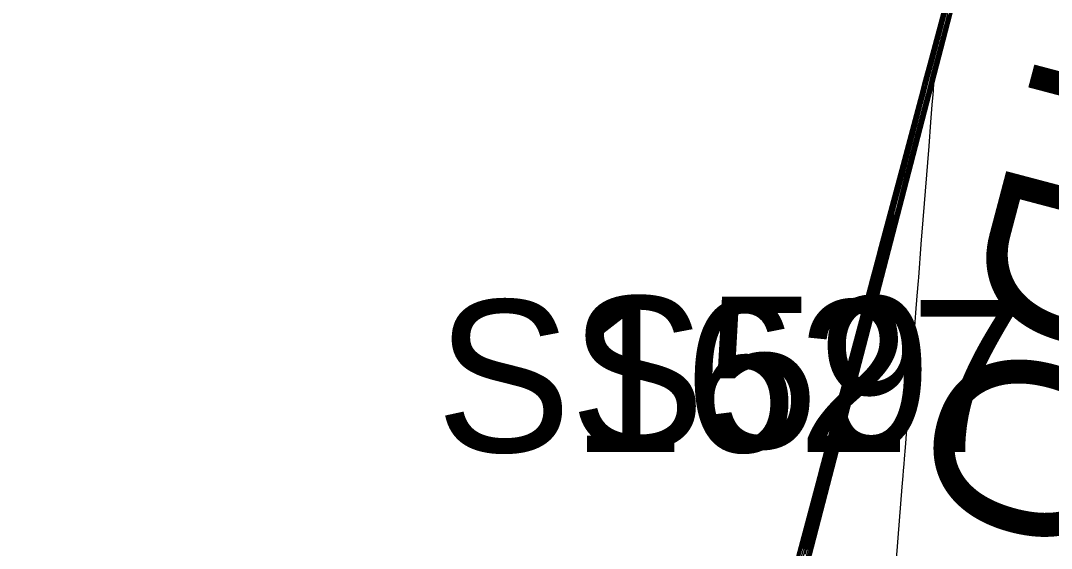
# Model space of a CAD drawing. Extents: x 1724534 to 1727318, y 657156 to 660047.
# Drawn here: x 1725458.4 to 1725485.54, y 659234.42 to 659248.32 of the extents above; entities that cross this region are included whole.
import ezdxf

# ---------------------------------------------------------------- set-up
doc = ezdxf.new("R2010")
doc.units = 0
for name, color, linetype in [('SURVEY - CONTOURS - Index with Text', 7, 'Continuous'), ('SURVEY - CONTOURS - Intermediate with optional Text', 7, 'Continuous'), ('SURVEY - DTM - Breaklines', 7, 'Continuous'), ('SURVEY - DTM - Breaklines - Points - Numbers', 7, 'Continuous'), ('SURVEY - NON-TRANSPORTATION - Features', 7, 'Continuous'), ('SURVEY - NON-TRANSPORTATION - Features - Points - Numbers', 7, 'Continuous'), ('SURVEY - UTILITIES - Poles and Miscellaneous with Text', 7, 'Continuous')]:
    doc.layers.add(name, color=color, linetype=linetype)

msp = doc.modelspace()

# ---------------------------------------------------------------- linework, layer by layer
at = {"layer": 'SURVEY - CONTOURS - Index with Text'}
for points in [[(1725482.882, 659248.533), (1725482.743, 659247.998), (1725482.634, 659247.578), (1725482.554, 659247.273), (1725482.504, 659247.082), (1725482.409, 659246.727), (1725482.359, 659246.536), (1725482.279, 659246.229), (1725482.168, 659245.806), (1725482.028, 659245.266), (1725481.616, 659243.673), (1725481.476, 659243.134), (1725481.366, 659242.712), (1725481.287, 659242.408), (1725481.238, 659242.222), (1725481.147, 659241.881), (1725481.097, 659241.694), (1725481.017, 659241.388), (1725480.907, 659240.963), (1725480.766, 659240.42), (1725480.35, 659238.812), (1725480.209, 659238.269), (1725480.099, 659237.846), (1725480.02, 659237.543), (1725479.972, 659237.361), (1725479.885, 659237.034), (1725479.836, 659236.851), (1725479.757, 659236.547), (1725479.646, 659236.12), (1725479.504, 659235.573), (1725479.084, 659233.95)], [(1725478.633, 659233.151), (1725479.03, 659234.638), (1725479.165, 659235.144), (1725479.273, 659235.549), (1725479.353, 659235.852), (1725479.405, 659236.053), (1725479.509, 659236.453), (1725479.562, 659236.657), (1725479.644, 659236.966), (1725479.755, 659237.382), (1725479.894, 659237.905), (1725480.304, 659239.44), (1725480.443, 659239.962), (1725480.554, 659240.378), (1725480.636, 659240.687), (1725480.689, 659240.889), (1725480.792, 659241.287), (1725480.845, 659241.49), (1725480.927, 659241.799), (1725481.038, 659242.216), (1725481.177, 659242.739), (1725481.588, 659244.276), (1725481.727, 659244.799), (1725481.838, 659245.215), (1725481.919, 659245.524), (1725481.972, 659245.726), (1725482.075, 659246.121), (1725482.128, 659246.323), (1725482.176, 659246.508)], [(1725481.402, 659243.209), (1725481.162, 659242.31), (1725481.067, 659241.955), (1725480.972, 659241.594), (1725480.876, 659241.227), (1725480.779, 659240.853), (1725480.519, 659239.851), (1725480.422, 659239.478), (1725480.326, 659239.112), (1725480.232, 659238.753), (1725480.138, 659238.4), (1725479.889, 659237.47), (1725479.796, 659237.117), (1725479.701, 659236.756), (1725479.604, 659236.389), (1725479.507, 659236.013), (1725479.245, 659235.002), (1725479.148, 659234.628), (1725479.053, 659234.265)]]:
    msp.add_lwpolyline(points, dxfattribs=at)
at = {"layer": 'SURVEY - CONTOURS - Intermediate with optional Text'}
for points in [[(1725474.719, 659217.228), (1725474.84, 659217.718), (1725474.974, 659218.253), (1725475.281, 659219.521), (1725475.97, 659222.376), (1725476.141, 659223.061), (1725477.145, 659227.221), (1725477.307, 659227.869), (1725478.311, 659232.038), (1725479.394, 659236.097), (1725479.633, 659237.008), (1725480.678, 659240.929), (1725480.918, 659241.84), (1725481.964, 659245.763), (1725482.202, 659246.673), (1725483.249, 659250.597)], [(1725483.285, 659250.028), (1725482.585, 659247.331), (1725482.509, 659247.036), (1725482.467, 659246.879), (1725482.404, 659246.643), (1725482.285, 659246.189), (1725482.173, 659245.754), (1725482.024, 659245.181), (1725481.58, 659243.467), (1725481.431, 659242.895), (1725481.203, 659242.016), (1725481.144, 659241.795), (1725481.103, 659241.642), (1725481.026, 659241.347), (1725480.316, 659238.604), (1725480.166, 659238.027), (1725480.053, 659237.593), (1725479.978, 659237.302), (1725479.939, 659237.153), (1725479.844, 659236.798), (1725479.768, 659236.505), (1725479.654, 659236.067), (1725479.504, 659235.485), (1725478.788, 659232.724)], [(1725483.278, 659249.944), (1725482.807, 659248.127), (1725482.651, 659247.526), (1725482.537, 659247.083), (1725482.463, 659246.8), (1725482.431, 659246.676), (1725482.399, 659246.558), (1725482.367, 659246.434), (1725482.292, 659246.148), (1725482.177, 659245.702), (1725482.019, 659245.095), (1725481.544, 659243.262), (1725481.387, 659242.656), (1725481.272, 659242.212), (1725481.199, 659241.93), (1725481.168, 659241.811), (1725481.141, 659241.71), (1725481.109, 659241.59), (1725481.036, 659241.306), (1725480.919, 659240.858), (1725480.761, 659240.246), (1725480.282, 659238.396), (1725480.123, 659237.785), (1725480.008, 659237.34), (1725479.935, 659237.06), (1725479.905, 659236.945), (1725479.883, 659236.86), (1725479.853, 659236.745), (1725479.779, 659236.463), (1725479.663, 659236.013), (1725479.503, 659235.397), (1725479.02, 659233.53)], [(1725483.286, 659249.915), (1725482.441, 659246.657), (1725482.43, 659246.505), (1725482.428, 659246.487), (1725482.427, 659246.476), (1725482.427, 659246.471), (1725482.427, 659246.468), (1725482.419, 659246.376), (1725482.398, 659246.103), (1725482.362, 659245.649), (1725482.313, 659245.013), (1725482.161, 659243.075), (1725482.11, 659242.435), (1725482.041, 659241.557), (1725482.034, 659241.47), (1725482.003, 659241.074), (1725481.968, 659240.627), (1725481.92, 659240.015), (1725481.774, 659238.16), (1725481.726, 659237.544), (1725481.69, 659237.085), (1725481.666, 659236.785), (1725481.654, 659236.642), (1725481.641, 659236.473), (1725481.629, 659236.334), (1725481.607, 659236.045), (1725481.386, 659233.245)], [(1725478.634, 659233.341), (1725479.094, 659235.064), (1725479.247, 659235.637), (1725479.361, 659236.063), (1725479.435, 659236.342), (1725479.47, 659236.474), (1725479.51, 659236.629), (1725479.546, 659236.764), (1725479.622, 659237.05), (1725479.739, 659237.489), (1725479.896, 659238.079), (1725480.371, 659239.856), (1725480.528, 659240.446), (1725480.645, 659240.884), (1725480.721, 659241.171), (1725480.757, 659241.305), (1725480.797, 659241.461), (1725480.833, 659241.595), (1725480.909, 659241.882), (1725481.026, 659242.32), (1725481.183, 659242.91), (1725481.657, 659244.687), (1725481.815, 659245.277), (1725481.932, 659245.716), (1725482.008, 659246.002), (1725482.044, 659246.136), (1725482.084, 659246.292), (1725482.119, 659246.427), (1725482.196, 659246.713), (1725482.312, 659247.151), (1725482.47, 659247.742), (1725482.944, 659249.518)], [(1725478.635, 659233.436), (1725479.127, 659235.277), (1725479.405, 659236.32), (1725479.476, 659236.586), (1725479.502, 659236.684), (1725479.511, 659236.717), (1725479.537, 659236.817), (1725479.731, 659237.542), (1725479.897, 659238.166), (1725480.404, 659240.063), (1725480.571, 659240.688), (1725480.691, 659241.137), (1725480.791, 659241.513), (1725480.8, 659241.548), (1725480.826, 659241.648), (1725480.9, 659241.923), (1725481.02, 659242.372), (1725481.692, 659244.892), (1725481.859, 659245.516), (1725481.979, 659245.966), (1725482.052, 659246.241), (1725482.079, 659246.342), (1725482.115, 659246.478), (1725482.189, 659246.753), (1725482.309, 659247.203), (1725482.475, 659247.826), (1725482.981, 659249.721)], [(1725478.966, 659234.212), (1725479.083, 659234.652), (1725479.185, 659235.035), (1725479.271, 659235.362), (1725479.341, 659235.632), (1725479.508, 659236.277), (1725479.579, 659236.549), (1725479.667, 659236.882), (1725479.771, 659237.276), (1725479.892, 659237.731), (1725480.238, 659239.024), (1725480.359, 659239.478), (1725480.463, 659239.871), (1725480.55, 659240.203), (1725480.621, 659240.474), (1725480.787, 659241.114), (1725480.857, 659241.385), (1725480.945, 659241.717), (1725481.049, 659242.111), (1725481.171, 659242.567), (1725481.518, 659243.865), (1725481.639, 659244.321), (1725481.743, 659244.715), (1725481.831, 659245.046), (1725481.901, 659245.315), (1725482.065, 659245.95), (1725482.136, 659246.22), (1725482.223, 659246.552), (1725482.328, 659246.946), (1725482.45, 659247.404), (1725482.798, 659248.706)], [(1725478.998, 659234.425), (1725479.124, 659234.898), (1725479.229, 659235.292), (1725479.312, 659235.607), (1725479.373, 659235.843), (1725479.509, 659236.365), (1725479.571, 659236.603), (1725479.656, 659236.924), (1725479.763, 659237.329), (1725479.893, 659237.818), (1725480.271, 659239.232), (1725480.401, 659239.72), (1725480.508, 659240.125), (1725480.593, 659240.445), (1725480.655, 659240.682), (1725480.789, 659241.2), (1725480.851, 659241.437), (1725480.936, 659241.758), (1725481.043, 659242.163), (1725481.174, 659242.653), (1725481.553, 659244.071), (1725481.683, 659244.56), (1725481.79, 659244.965), (1725481.875, 659245.285), (1725481.937, 659245.52), (1725482.07, 659246.036), (1725482.132, 659246.271), (1725482.216, 659246.592), (1725482.324, 659246.998), (1725482.455, 659247.488), (1725482.834, 659248.909)], [(1725479.001, 659234.159), (1725479.097, 659234.522), (1725479.189, 659234.873), (1725479.277, 659235.212), (1725479.507, 659236.101), (1725479.596, 659236.442), (1725479.689, 659236.798), (1725479.89, 659237.557), (1725480.171, 659238.608), (1725480.372, 659239.365), (1725480.465, 659239.72), (1725480.553, 659240.058), (1725480.782, 659240.94), (1725480.87, 659241.279), (1725480.963, 659241.635), (1725481.061, 659242.007), (1725481.165, 659242.396), (1725481.448, 659243.454), (1725481.551, 659243.843), (1725481.649, 659244.214), (1725482.056, 659245.779), (1725482.144, 659246.116), (1725482.237, 659246.471), (1725482.336, 659246.844), (1725482.44, 659247.235), (1725482.724, 659248.3), (1725482.828, 659248.691)], [(1725482.919, 659248.736), (1725482.789, 659248.234), (1725482.683, 659247.825), (1725482.6, 659247.509), (1725482.541, 659247.285), (1725482.414, 659246.812), (1725482.355, 659246.588), (1725482.272, 659246.269), (1725482.164, 659245.857), (1725482.033, 659245.352), (1725481.651, 659243.878), (1725481.52, 659243.373), (1725481.413, 659242.963), (1725481.331, 659242.647), (1725481.273, 659242.427), (1725481.15, 659241.967), (1725481.091, 659241.746), (1725481.008, 659241.429), (1725480.901, 659241.016), (1725480.769, 659240.506), (1725480.383, 659239.019), (1725480.251, 659238.511), (1725480.144, 659238.099), (1725480.062, 659237.785), (1725480.005, 659237.569), (1725479.886, 659237.122), (1725479.828, 659236.904), (1725479.746, 659236.589), (1725479.638, 659236.174), (1725479.505, 659235.661), (1725479.116, 659234.16)], [(1725479.042, 659234.406), (1725479.141, 659234.779), (1725479.23, 659235.117), (1725479.309, 659235.422), (1725479.508, 659236.189), (1725479.587, 659236.496), (1725479.678, 659236.84), (1725479.779, 659237.223), (1725479.891, 659237.644), (1725480.204, 659238.816), (1725480.417, 659239.618), (1725480.508, 659239.961), (1725480.587, 659240.266), (1725480.784, 659241.027), (1725480.864, 659241.332), (1725480.954, 659241.676), (1725481.055, 659242.059), (1725481.168, 659242.481), (1725481.483, 659243.66), (1725481.595, 659244.082), (1725481.696, 659244.464), (1725481.786, 659244.807), (1725481.865, 659245.11), (1725482.061, 659245.865), (1725482.14, 659246.168), (1725482.23, 659246.511), (1725482.332, 659246.895), (1725482.445, 659247.319), (1725482.761, 659248.503)], [(1725482.829, 659248.568), (1725482.737, 659248.218), (1725482.651, 659247.894), (1725482.429, 659247.065), (1725482.343, 659246.741), (1725482.251, 659246.39), (1725482.152, 659246.013), (1725482.047, 659245.608), (1725481.758, 659244.494), (1725481.653, 659244.09), (1725481.555, 659243.713), (1725481.463, 659243.365), (1725481.378, 659243.044), (1725481.159, 659242.224), (1725481.073, 659241.903), (1725480.981, 659241.552), (1725480.882, 659241.174), (1725480.776, 659240.767), (1725480.485, 659239.643), (1725480.38, 659239.236), (1725480.281, 659238.859), (1725480.189, 659238.511), (1725480.105, 659238.192), (1725479.888, 659237.383), (1725479.804, 659237.064), (1725479.712, 659236.715), (1725479.613, 659236.335), (1725479.213, 659234.791), (1725479.106, 659234.383)], [(1725482.835, 659248.471), (1725482.731, 659248.073), (1725482.646, 659247.745), (1725482.577, 659247.488), (1725482.351, 659246.639), (1725482.265, 659246.31), (1725482.16, 659245.909), (1725482.038, 659245.437), (1725481.687, 659244.083), (1725481.461, 659243.213), (1725481.375, 659242.887), (1725481.308, 659242.633), (1725481.153, 659242.053), (1725481.085, 659241.798), (1725480.999, 659241.47), (1725480.895, 659241.068), (1725480.771, 659240.593), (1725480.417, 659239.227), (1725480.294, 659238.752), (1725480.19, 659238.352), (1725480.038, 659237.777), (1725479.887, 659237.209), (1725479.82, 659236.958), (1725479.734, 659236.631), (1725479.629, 659236.228), (1725479.148, 659234.371)], [(1725482.78, 659248.32), (1725482.691, 659247.982), (1725482.614, 659247.691), (1725482.424, 659246.981), (1725482.347, 659246.69), (1725482.258, 659246.35), (1725482.156, 659245.961), (1725481.723, 659244.289), (1725481.609, 659243.851), (1725481.508, 659243.463), (1725481.419, 659243.126), (1725481.343, 659242.838), (1725481.156, 659242.138), (1725481.079, 659241.85), (1725480.99, 659241.511), (1725480.888, 659241.121), (1725480.774, 659240.68), (1725480.451, 659239.435), (1725480.337, 659238.994), (1725480.235, 659238.606), (1725480.071, 659237.985), (1725479.888, 659237.296), (1725479.723, 659236.673), (1725479.621, 659236.281), (1725479.506, 659235.837), (1725479.18, 659234.581), (1725479.065, 659234.138)]]:
    msp.add_lwpolyline(points, dxfattribs=at)
at = {"layer": 'SURVEY - DTM - Breaklines'}
msp.add_lwpolyline([(1725548.52, 659521.481), (1725540.965, 659497.216), (1725536.847, 659481.64), (1725536.065, 659476.4), (1725532.186, 659451.331), (1725527.526, 659426.779), (1725520.287, 659402.807), (1725512.005, 659379.174), (1725506.044, 659356.068), (1725503.268, 659330.772), (1725496.158, 659306.737), (1725491.301, 659280.213), (1725484.669, 659256.065), (1725478.26, 659232.056), (1725472.366, 659207.66), (1725466.542, 659183.359), (1725459.12, 659159.228), (1725454.379, 659134.473), (1725448.668, 659109.979), (1725442.764, 659085.69), (1725436.263, 659061.294), (1725431.444, 659036.269), (1725428.274, 659013.717), (1725429.417, 659007.151)], dxfattribs=at)
at = {"layer": 'SURVEY - NON-TRANSPORTATION - Features'}
msp.add_lwpolyline([(1725429.417, 659007.151), (1725429.417, 659007.151), (1725428.421, 659013.689), (1725431.524, 659036.252), (1725436.426, 659061.257), (1725442.928, 659085.652), (1725448.785, 659109.952), (1725454.62, 659134.415), (1725460.644, 659158.853), (1725466.906, 659183.267), (1725472.478, 659207.631), (1725478.626, 659231.962), (1725484.871, 659256.014)], dxfattribs=at)

# ---------------------------------------------------------------- texts
at = {"layer": 'SURVEY - DTM - Breaklines - Points - Numbers'}
msp.add_text('S59', height=4, dxfattribs=at).set_placement((1725472.86, 659237.056))
at = {"layer": 'SURVEY - NON-TRANSPORTATION - Features - Points - Numbers'}
msp.add_text('S1627', height=4, dxfattribs=at).set_placement((1725469.338, 659236.962))
at = {"layer": 'SURVEY - UTILITIES - Poles and Miscellaneous with Text'}
msp.add_text('TDOT ITS', height=5, rotation=255.2107, dxfattribs=at).set_placement((1725485.536, 659248.835))

doc.saveas('drawing.dxf')
